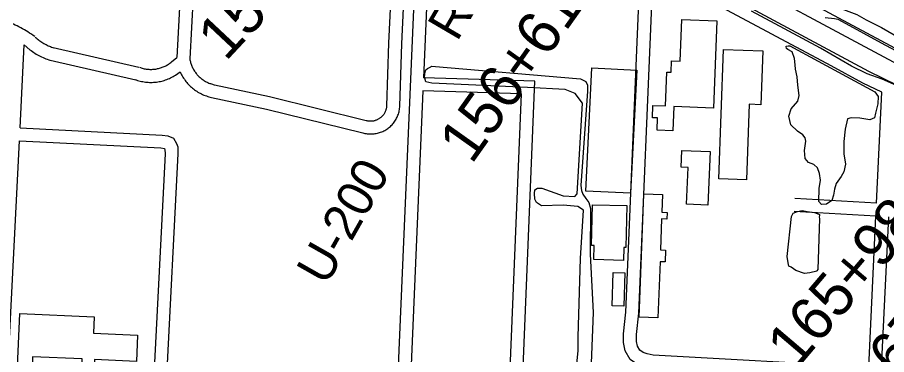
# Model space of a CAD drawing. Extents: x 3677843 to 3715951, y 511991 to 537744.
# Drawn here: x 3694073 to 3696081, y 527844 to 528622 of the extents above; entities that cross this region are included whole.
import ezdxf

# ---------------------------------------------------------------- set-up
doc = ezdxf.new("R2010")
doc.units = 0
for name, color, linetype in [('V-BLDG-OTLN', 7, 'Continuous'), ('V-FLOD-BASE', 7, 'Continuous'), ('V-LEVE-TOET', 7, 'Continuous'), ('V-RIVR-RANG-IDEN', 7, 'Continuous'), ('V-ROAD-CNTR', 7, 'Continuous'), ('V-SITE-VEGE', 7, 'Continuous'), ('V-SURV-IDEN', 7, 'Continuous'), ('V-SURV-LINE', 7, 'Continuous')]:
    doc.layers.add(name, color=color, linetype=linetype)

msp = doc.modelspace()

# ---------------------------------------------------------------- linework, layer by layer
at = {"layer": 'V-BLDG-OTLN'}
for points in [[(3695688.9, 528613.4), (3695680.9, 528412.3), (3695589.4, 528415.9), (3695587.2, 528360.2), (3695551, 528361.7), (3695552.1, 528389.6), (3695540.3, 528390.1), (3695541.4, 528418.5), (3695570, 528417.4), (3695573.1, 528495.4), (3695583.1, 528495), (3695584.2, 528521.6), (3695604, 528520.9), (3695607.8, 528616.6)], [(3695693.6, 528249), (3695704.2, 528547.7), (3695795.2, 528544.4), (3695790.8, 528420.2), (3695763.9, 528421.2), (3695757.7, 528246.7)], [(3695504, 528499.8), (3695489.6, 528215.9), (3695385.9, 528221.2), (3695400.3, 528505.1)], [(3695673.6, 528312.3), (3695668.5, 528188.5), (3695618.9, 528190.6), (3695622.4, 528275.2), (3695606.2, 528275.8), (3695607.8, 528315)], [(3695509.1, 527930.2), (3695520.6, 528214.6), (3695563.5, 528212.9), (3695561.8, 528172), (3695574, 528171.5), (3695573.4, 528156.2), (3695561.4, 528156.7), (3695558.5, 528085.5), (3695570.5, 528085), (3695569.4, 528057.6), (3695558.1, 528058.1), (3695552.9, 527928.5)], [(3695481.2, 528187.4), (3695478.6, 528091), (3695474.1, 528091.1), (3695473.3, 528061), (3695404.8, 528062.9), (3695405.7, 528095.2), (3695399.3, 528095.4), (3695401.9, 528189.5)], [(3695476.6, 528032.1), (3695474.2, 527955.3), (3695447.1, 527956.2), (3695449.4, 528032.9)], [(3694347.7, 527828), (3694250.7, 527832.4), (3694249.5, 527806.6), (3694221.4, 527807.9), (3694222.6, 527833.7), (3694107.9, 527838.9), (3694106.8, 527815), (3694073, 527816.6), (3694078.5, 527938.9), (3694250.5, 527931.2), (3694248.8, 527893.3), (3694350.4, 527888.7)]]:
    msp.add_lwpolyline(points, close=True, dxfattribs=at)
at = {"layer": 'V-FLOD-BASE'}
msp.add_lwpolyline([(3695939.5, 528621.3), (3695960.5, 528619.2), (3695968.9, 528617.4), (3695978.9, 528612), (3696068.8, 528563.2), (3696217.4, 528483.6), (3696296.2, 528442.1), (3696306.9, 528436.7), (3696316.5, 528432.9), (3696427.1, 528405), (3696446.2, 528400.2), (3696448.6, 528399), (3696455.8, 528392.8), (3696557.9, 528327.9), (3696675.9, 528253.4), (3696802, 528173.8), (3696866.8, 528135.7), (3696888, 528122.9), (3696902.8, 528112.1), (3696908.4, 528108.6), (3696911.7, 528104.7), (3696917, 528094.1), (3696963.8, 528025.3)], dxfattribs=at)
at = {"layer": 'V-LEVE-TOET'}
for points in [[(3695886.7, 528674), (3695913.3, 528656.7), (3695935.1, 528648.4), (3695956, 528644.4), (3695981.3, 528640.1), (3696012.6, 528628), (3696034, 528616.2), (3696069.3, 528598.7), (3696136.9, 528559.2)], [(3696105.9, 528463.6), (3696070.6, 528479.5), (3696036.3, 528491.8), (3696000, 528509.4), (3695928.1, 528551), (3695845.2, 528595.4), (3695768.8, 528635.9)]]:
    msp.add_lwpolyline(points, dxfattribs=at)
at = {"layer": 'V-ROAD-CNTR'}
for points in [[(3696755.6, 528130), (3696721.7, 528142.5), (3696692, 528155.9), (3696658.3, 528174.1), (3696504.6, 528272.9), (3696443.7, 528323.8), (3696416.7, 528335.8), (3696360.1, 528352.8), (3696282.5, 528371.3), (3696257, 528380.6), (3696235.2, 528390.8), (3696209, 528409.3), (3696171.3, 528433), (3696040, 528496.9), (3695005.5, 529051.7), (3694949.6, 527746.8)], [(3695526.7, 528738.2), (3695033.5, 529002.7), (3695011.2, 528482.6)], [(3694926.5, 528417.8), (3694931.4, 528562.2), (3694949.2, 528940.5)], [(3694956.5, 528416.8), (3694961.4, 528560.9), (3694979.2, 528939.1)], [(3694460.8, 528889.6), (3694441.2, 528529.1)], [(3694490.8, 528888), (3694471.1, 528525.7)], [(3696038.3, 527785), (3695538, 527813.1), (3695520.6, 527816.5), (3695505.7, 527821.1), (3695488.6, 527832.7), (3695477, 527852.4), (3695473.3, 527871.4), (3695473.2, 527891.7), (3695478.7, 527941.4), (3695510.4, 528693.9), (3695526.7, 528738.2)], [(3696039.8, 527815), (3695541.7, 527842.9), (3695527.9, 527845.6), (3695518.8, 527848.5), (3695511, 527853.7), (3695505.5, 527863.2), (3695503.2, 527874.4), (3695503.2, 527890.1), (3695508.6, 527939.2), (3695540.2, 528687.9), (3695553.4, 528723.8)], [(3695952.8, 528509.7), (3695553.4, 528723.8)], [(3694112.8, 528577.3), (3694109, 528580), (3694105.1, 528582.7), (3694101.1, 528585.4), (3694097.1, 528588), (3694093, 528590.5), (3694088.9, 528593), (3694084.8, 528595.4), (3694080.6, 528597.7), (3694076.3, 528599.9), (3694072.1, 528602), (3694067.8, 528604.1), (3694063.5, 528606.1), (3694063.2, 528606.2)], [(3694114, 528576.3), (3694116.2, 528574.3), (3694118.4, 528572.5), (3694120.5, 528570.7), (3694122.7, 528569), (3694125, 528567.4), (3694127.2, 528565.8), (3694129.6, 528564.3), (3694131.9, 528562.8), (3694134.3, 528561.4), (3694136.8, 528560), (3694139.2, 528558.8), (3694141.7, 528557.5), (3694144.3, 528556.4), (3694146.8, 528555.3), (3694149.4, 528554.3), (3694152, 528553.3), (3694154.7, 528552.4), (3694156.7, 528551.8)], [(3694079.1, 528366.6), (3694088.6, 528558)], [(3694088.6, 528558), (3694101.9, 528547.2), (3694104.7, 528545), (3694107.6, 528542.9), (3694110.5, 528540.9), (3694113.4, 528539), (3694116.4, 528537.1), (3694119.5, 528535.3), (3694122.6, 528533.6), (3694125.7, 528532), (3694128.9, 528530.4), (3694132.1, 528528.9), (3694135.4, 528527.6), (3694138.7, 528526.2), (3694142, 528525), (3694145.3, 528523.9), (3694147.6, 528523.2)], [(3694155.5, 528552.1), (3694353.1, 528507)], [(3694148.8, 528522.8), (3694346.4, 528477.7)], [(3694354.7, 528506.5), (3694357, 528505.7), (3694359.2, 528505), (3694361.3, 528504.4), (3694363.5, 528503.8), (3694365.7, 528503.3), (3694367.9, 528502.9), (3694370.1, 528502.6), (3694372.4, 528502.3), (3694374.6, 528502), (3694376.8, 528501.9), (3694379.1, 528501.8), (3694381.3, 528501.7), (3694383.6, 528501.8), (3694385.8, 528501.9), (3694388, 528502.1), (3694390.3, 528502.3), (3694392.5, 528502.6), (3694394.7, 528503), (3694396.9, 528503.4), (3694399.1, 528503.9), (3694401.3, 528504.5), (3694403.4, 528505.1), (3694405.6, 528505.8), (3694407.7, 528506.6), (3694409.8, 528507.4), (3694411.8, 528508.3), (3694413.9, 528509.2), (3694415.9, 528510.2), (3694417.9, 528511.3), (3694419.8, 528512.4), (3694421.7, 528513.6), (3694423.6, 528514.8), (3694425.4, 528516.1), (3694427.2, 528517.4), (3694429, 528518.8), (3694441.2, 528529.1)], [(3694470.9, 528528.5), (3694471.3, 528526.1), (3694471.6, 528524), (3694472.1, 528521.8), (3694472.5, 528519.7), (3694473.1, 528517.6), (3694473.7, 528515.5), (3694474.4, 528513.4), (3694475.1, 528511.4), (3694475.9, 528509.3), (3694476.8, 528507.3), (3694477.7, 528505.4), (3694478.7, 528503.4), (3694479.8, 528501.5), (3694480.9, 528499.6), (3694482, 528497.8), (3694483.3, 528496), (3694484.5, 528494.2), (3694485.8, 528492.4), (3694487.2, 528490.7), (3694488.6, 528489.1), (3694490.1, 528487.5), (3694491.6, 528485.9), (3694493.2, 528484.4), (3694494.8, 528482.9), (3694496.5, 528481.5), (3694498.2, 528480.1), (3694499.9, 528478.8), (3694501.7, 528477.6), (3694503.5, 528476.4), (3694505.4, 528475.2), (3694507.3, 528474.1), (3694509.2, 528473.1), (3694511.1, 528472.1), (3694513.1, 528471.2), (3694515.1, 528470.3), (3694517.2, 528469.5), (3694519.2, 528468.8), (3694521.3, 528468.1), (3694523.4, 528467.5), (3694525.5, 528467), (3694527.7, 528466.4), (3694527.8, 528466.4)], [(3694344.7, 528478.2), (3694347.5, 528477.3), (3694350.5, 528476.3), (3694353.5, 528475.4), (3694356.5, 528474.7), (3694359.6, 528474), (3694362.7, 528473.4), (3694365.7, 528472.9), (3694368.9, 528472.5), (3694372, 528472.1), (3694375.1, 528471.9), (3694378.2, 528471.8), (3694381.4, 528471.7), (3694384.5, 528471.8), (3694387.6, 528471.9), (3694390.8, 528472.2), (3694393.9, 528472.5), (3694397, 528472.9), (3694400.1, 528473.5), (3694403.2, 528474.1), (3694406.2, 528474.8), (3694409.3, 528475.6), (3694412.3, 528476.4), (3694415.3, 528477.4), (3694418.2, 528478.5), (3694421.1, 528479.6), (3694424, 528480.8), (3694426.9, 528482.2), (3694429.7, 528483.6), (3694432.4, 528485), (3694435.2, 528486.6), (3694437.8, 528488.3), (3694449.1, 528495.7)], [(3694449.1, 528495.7), (3694450.8, 528492.2), (3694452.2, 528489.5), (3694453.7, 528486.7), (3694455.2, 528484.1), (3694456.9, 528481.4), (3694458.6, 528478.9), (3694460.4, 528476.4), (3694462.3, 528473.9), (3694464.2, 528471.5), (3694466.2, 528469.2), (3694468.3, 528466.9), (3694470.5, 528464.7), (3694472.7, 528462.5), (3694475, 528460.4), (3694477.3, 528458.4), (3694479.7, 528456.5), (3694482.2, 528454.6), (3694484.7, 528452.8), (3694487.3, 528451.1), (3694489.9, 528449.5), (3694492.6, 528447.9), (3694495.3, 528446.5), (3694498.1, 528445.1), (3694500.9, 528443.8), (3694503.8, 528442.6), (3694506.6, 528441.4), (3694509.5, 528440.4), (3694512.5, 528439.4), (3694515.5, 528438.6), (3694518.5, 528437.8), (3694521.4, 528437.1), (3694521.7, 528437.1)], [(3696070.3, 528448.8), (3696026.3, 528470.2), (3695952.8, 528509.7)], [(3695227.1, 527456.1), (3695268.6, 528474.5), (3695011.2, 528482.6)], [(3694527.9, 528466.4), (3694655.1, 528439.3), (3694878.5, 528384.2)], [(3694521.6, 528437.1), (3694648.4, 528410), (3694871.3, 528355.1)], [(3695009.9, 528452.6), (3694972.7, 527585.6), (3694967.6, 527465.5)], [(3695197, 527456), (3695237.4, 528445.5), (3695009.9, 528452.6)], [(3696058, 528193.5), (3696070.3, 528448.8)], [(3694871.1, 528355.2), (3694873.3, 528354.6), (3694875.9, 528354), (3694878.5, 528353.5), (3694881.1, 528353.2), (3694883.7, 528352.9), (3694886.4, 528352.7), (3694889, 528352.7), (3694891.6, 528352.7), (3694894.3, 528352.9), (3694896.9, 528353.1), (3694899.5, 528353.5), (3694902.1, 528354), (3694904.7, 528354.5), (3694907.2, 528355.2), (3694909.7, 528355.9), (3694912.2, 528356.8), (3694914.7, 528357.7), (3694917.1, 528358.8), (3694919.5, 528359.9), (3694921.8, 528361.1), (3694924.1, 528362.5), (3694926.3, 528363.9), (3694928.5, 528365.4), (3694930.6, 528367), (3694932.6, 528368.6), (3694934.6, 528370.3), (3694936.5, 528372.2), (3694938.4, 528374), (3694940.1, 528376), (3694941.8, 528378), (3694943.4, 528380.1), (3694944.9, 528382.3), (3694946.4, 528384.5), (3694947.7, 528386.7), (3694949, 528389.1), (3694950.2, 528391.4), (3694951.2, 528393.8), (3694952.2, 528396.3), (3694953.1, 528398.8), (3694953.9, 528401.3), (3694954.6, 528403.8), (3694955.2, 528406.4), (3694955.6, 528409), (3694956, 528411.6), (3694956.3, 528414.2), (3694956.5, 528416.3)], [(3694878.7, 528384.2), (3694880.4, 528383.7), (3694881.8, 528383.4), (3694883.2, 528383.2), (3694884.7, 528383), (3694886.1, 528382.8), (3694887.6, 528382.7), (3694889.1, 528382.7), (3694890.5, 528382.7), (3694892, 528382.8), (3694893.4, 528382.9), (3694894.9, 528383.1), (3694896.3, 528383.4), (3694897.8, 528383.7), (3694899.2, 528384.1), (3694900.6, 528384.5), (3694902, 528385), (3694903.3, 528385.5), (3694904.7, 528386.1), (3694906, 528386.7), (3694907.3, 528387.4), (3694908.5, 528388.1), (3694909.8, 528388.9), (3694911, 528389.7), (3694912.1, 528390.6), (3694913.3, 528391.5), (3694914.4, 528392.5), (3694915.4, 528393.5), (3694916.5, 528394.6), (3694917.4, 528395.6), (3694918.4, 528396.8), (3694919.3, 528397.9), (3694920.1, 528399.1), (3694920.9, 528400.3), (3694921.7, 528401.6), (3694922.4, 528402.9), (3694923, 528404.2), (3694923.6, 528405.5), (3694924.1, 528406.9), (3694924.6, 528408.3), (3694925.1, 528409.7), (3694925.5, 528411.1), (3694925.8, 528412.5), (3694926.1, 528413.9), (3694926.3, 528415.4), (3694926.4, 528416.9), (3694926.5, 528418.4)], [(3694079.1, 528366.6), (3694407.3, 528350.3), (3694420.1, 528348.4), (3694433.6, 528343.3), (3694440.2, 528331.1), (3694443.3, 528323.2), (3694443.9, 528306.7), (3694416.9, 527778)], [(3694051.9, 527819.7), (3694077.6, 528336.6)], [(3694077.6, 528336.6), (3694404.3, 528320.4), (3694412.6, 528319.2), (3694412.6, 528319.2), (3694413, 528318.4), (3694413.5, 528317), (3694413.9, 528307), (3694345.5, 526967.4)], [(3696058, 528193.5), (3695869.3, 528203.6)], [(3696056.5, 528163.5), (3695867.6, 528173.7)], [(3696039.8, 527815), (3696056.5, 528163.5)], [(3696069.7, 527813.3), (3696086.5, 528161.9)]]:
    msp.add_lwpolyline(points, dxfattribs=at)
at = {"layer": 'V-SITE-VEGE'}
for points in [[(3695857.7, 528555.7), (3696054.2, 528449.9), (3696061.5, 528439.4), (3696061.2, 528422.2), (3696055.6, 528400.8), (3696052.9, 528390.1), (3696042.3, 528385.7), (3696019.7, 528388.9), (3695999, 528389.8), (3695990.7, 528387.3), (3695985.8, 528364.1), (3695982.7, 528335), (3695982.5, 528307.2), (3695985.9, 528283), (3695982, 528265.7), (3695976.3, 528255), (3695964.7, 528238.8), (3695960.8, 528225.1), (3695958.6, 528211.5), (3695954.7, 528199), (3695942.4, 528191.1), (3695930.6, 528190.3), (3695924.5, 528197.3), (3695925.2, 528226.9), (3695928.5, 528245.9), (3695925.8, 528261.9), (3695921.5, 528274.8), (3695913.1, 528282.4), (3695901.1, 528286.9), (3695893.3, 528296.3), (3695891.2, 528314.6), (3695894.4, 528336), (3695893.1, 528343.6), (3695887.7, 528350.7), (3695875.1, 528359.3), (3695860.1, 528373.9), (3695855.6, 528394), (3695860.6, 528410.6), (3695876.3, 528428.6), (3695879.1, 528441.7), (3695876.3, 528465.4), (3695874.2, 528484.3), (3695871, 528502), (3695869.6, 528512.6), (3695868.2, 528526.8), (3695863.2, 528542.1), (3695853.1, 528547.9), (3695850.1, 528550.2), (3695848.8, 528554.3), (3695849.4, 528554.9), (3695853.5, 528556.2)], [(3695925.8, 528157.6), (3695922.3, 528040.3), (3695920, 528036.7), (3695920, 528036.1), (3695903.5, 528032.3), (3695891.7, 528030.9), (3695871.5, 528037.7), (3695860.7, 528045.2), (3695855.3, 528048.1), (3695853.4, 528055.2), (3695851.4, 528069.9), (3695861.7, 528162.5), (3695865.2, 528169.7), (3695875.7, 528174), (3695885.8, 528176.5), (3695897.7, 528173.7), (3695914.9, 528171.7), (3695926.2, 528167.1), (3695926.2, 528165.3), (3695925.7, 528160.6)]]:
    msp.add_lwpolyline(points, close=True, dxfattribs=at)
msp.add_lwpolyline([(3695352.9, 527698.2), (3695368.7, 527853.6), (3695368.8, 527885), (3695374.1, 528065.7), (3695381.2, 528177.2), (3695368, 528185.8), (3695334.2, 528188.8), (3695283.9, 528186.8), (3695271.9, 528194.9), (3695268.3, 528202.6), (3695267.5, 528215.6), (3695268.5, 528223.9), (3695274.4, 528228.1), (3695284.4, 528227.7), (3695333.9, 528210.2), (3695361.1, 528208.8), (3695366.4, 528214.8), (3695378.4, 528424.1), (3695361.4, 528446.3), (3695338.2, 528455.4), (3695251.6, 528459.9), (3695030.6, 528469.9), (3695016.9, 528473.3), (3695013.8, 528484.5), (3695014.8, 528495.7), (3695016.5, 528500.5), (3695020.5, 528504.1), (3695028.2, 528507.8), (3695029.9, 528509), (3695373.9, 528479.7), (3695386.4, 528473.4), (3695390.1, 528465.7), (3695390.4, 528451.5), (3695374.9, 528233.9), (3695376.3, 528222.1), (3695379.4, 528213.9), (3695386.1, 528203.9), (3695393.4, 528194.5), (3695397.1, 528181), (3695395.9, 528075.6), (3695403.4, 527941.2), (3695392.5, 527668.1)], dxfattribs=at)
at = {"layer": 'V-SURV-LINE'}
for points in [[(3695504.2, 528870.2), (3696295.1, 528446.6)], [(3696280.9, 528420.2), (3695490, 528843.7)]]:
    msp.add_lwpolyline(points, dxfattribs=at)

# ---------------------------------------------------------------- texts
at = {"layer": 'V-RIVR-RANG-IDEN'}
for s, rotation, p in [('R-92.2', 59.69, (3695088.7, 528563.8)), ('U-200', 60.5313, (3694786.6, 528000.5))]:
    msp.add_text(s, height=83, rotation=rotation, dxfattribs=at).set_placement(p)
at = {"layer": 'V-SURV-IDEN'}
for s, rotation, p in [('153+14.4', 46.8715, (3694554, 528518.5)), ('156+61.0', 54.6443, (3695122.2, 528280.7)), ('165+98.3', 49.6551, (3695873.3, 527808.3)), ('167+36.7', 50.8669, (3696062.1, 527728.2))]:
    msp.add_text(s, height=100, rotation=rotation, dxfattribs=at).set_placement(p)

doc.saveas('drawing.dxf')
